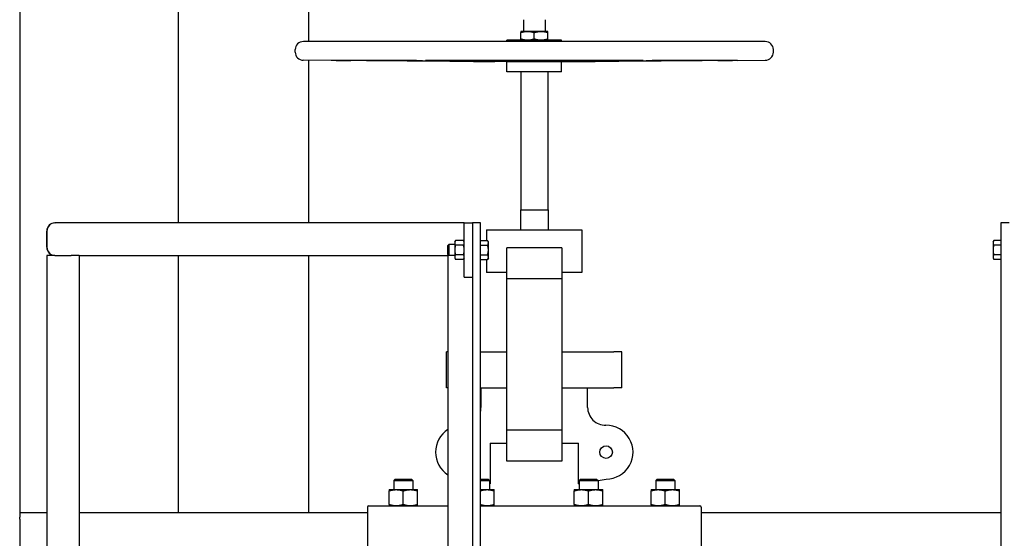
# Model space of a CAD drawing. Header units: inches. Extents: x 18 to 846, y -44 to 561.
# Tile 559 of 642: x 671 to 716, y 278 to 302. Entities that reach past the tile are written whole.
import ezdxf

# ---------------------------------------------------------------- set-up
doc = ezdxf.new("R2010")
doc.units = ezdxf.units.IN
doc.header["$LTSCALE"] = 24
doc.header["$MEASUREMENT"] = 0
doc.layers.add('Visible (ANSI)', color=7, linetype='Continuous', lineweight=30)

msp = doc.modelspace()

# ---------------------------------------------------------------- linework, layer by layer
at = {"layer": 'Visible (ANSI)'}
for p, q in [((670.5808, 345.0815), (670.5808, 279.0815)), ((677.9108, 292.4565), (677.9108, 343.0815)), ((683.9108, 300.8297), (683.9108, 343.0815)), ((693.8118, 301.8383), (693.8118, 301.2987)), ((694.8118, 301.8383), (694.8118, 301.2987)), ((693.9993, 301.2987), (693.6868, 301.2987)), ((693.6868, 300.94453), (693.6868, 301.24288)), ((694.6243, 301.2987), (693.9993, 301.2987)), ((694.3118, 300.94453), (694.3118, 301.24288)), ((694.9368, 301.2987), (694.6243, 301.2987)), ((694.9368, 300.94453), (694.9368, 301.24288)), ((704.9613, 300.8297), (683.6623, 300.8297)), ((695.5718, 300.8887), (693.0518, 300.8887)), ((693.0518, 300.8297), (693.0518, 300.8887)), ((695.5718, 300.8297), (695.5718, 300.8887)), ((683.2883, 300.3377), (683.2883, 300.4557)), ((705.3353, 300.3377), (705.3353, 300.4557)), ((684.94183, 299.95456), (683.65964, 299.96371)), ((683.9108, 292.4565), (683.9108, 299.96192)), ((688.12376, 299.95456), (684.94183, 299.95456)), ((699.09117, 299.95456), (689.53244, 299.95456)), ((693.0518, 299.89669), (691.52025, 299.90762)), ((695.5718, 299.89669), (693.0518, 299.89669)), ((693.0518, 299.4377), (693.0518, 299.89669)), ((695.5718, 299.89669), (697.10336, 299.90762)), ((695.5718, 299.4377), (695.5718, 299.89669)), ((703.68178, 299.95456), (700.49985, 299.95456)), ((703.68178, 299.95456), (704.96397, 299.96371)), ((695.5718, 299.4377), (693.0518, 299.4377)), ((693.6868, 299.4377), (693.6868, 293.0547)), ((694.9368, 299.4377), (694.9368, 293.0547)), ((693.6758, 293.0547), (694.9478, 293.0547)), ((693.6758, 293.0547), (693.6758, 292.138)), ((694.9478, 293.0547), (694.9478, 292.138)), ((672.2058, 292.4565), (672.21288, 292.4565)), ((691.0808, 292.4565), (672.21288, 292.4565)), ((691.0808, 289.9565), (691.0808, 292.4565)), ((691.0808, 292.4565), (691.4558, 292.4565)), ((691.8308, 292.4565), (691.4558, 292.4565)), ((691.4558, 292.4565), (691.4558, 258.36183)), ((691.8308, 258.36183), (691.8308, 292.4565)), ((716.2058, 292.4565), (715.8308, 292.4565)), ((715.8308, 292.4565), (715.8308, 258.36183)), ((671.8308, 292.0815), (671.8308, 291.3315)), ((671.83788, 291.3315), (671.83788, 292.0815)), ((692.11295, 292.138), (696.51066, 292.138)), ((692.11295, 292.138), (692.11295, 291.63951)), ((696.51066, 292.138), (696.51066, 290.1682)), ((690.6428, 291.5815), (690.6763, 291.63951)), ((690.6428, 291.5815), (690.6428, 291.53126)), ((690.6428, 291.53126), (690.6428, 291.2065)), ((691.04731, 291.63951), (690.6763, 291.63951)), ((691.0808, 291.5815), (691.04731, 291.63951)), ((691.83081, 291.5815), (691.8308, 291.5815)), ((691.83081, 291.53126), (691.83081, 291.63951)), ((691.83081, 291.63951), (692.16131, 291.63951)), ((691.83081, 291.42301), (691.83081, 291.53126)), ((692.19481, 291.5815), (692.16131, 291.63951)), ((692.19481, 291.53126), (692.19481, 291.5815)), ((692.19481, 291.2065), (692.19481, 291.53126)), ((715.4668, 291.5815), (715.50029, 291.63951)), ((715.4668, 291.5815), (715.4668, 291.53126)), ((715.4668, 291.53126), (715.4668, 291.2065)), ((715.8308, 291.63951), (715.50029, 291.63951)), ((715.8308, 291.63951), (715.8308, 291.53126)), ((715.8308, 291.5815), (715.8308, 291.5815)), ((715.8308, 291.53126), (715.8308, 291.42301)), ((690.3308, 291.40931), (690.37658, 291.4565)), ((690.3308, 291.00369), (690.3308, 291.40931)), ((690.37658, 291.4565), (690.37658, 290.9565)), ((690.6428, 291.4565), (690.37658, 291.4565)), ((690.6428, 291.2065), (690.6428, 290.88174)), ((691.04731, 291.42301), (690.6763, 291.42301)), ((691.83081, 291.42301), (692.16131, 291.42301)), ((691.83081, 291.2065), (691.83081, 291.42301)), ((691.83081, 290.99), (691.83081, 291.2065)), ((692.19481, 290.88174), (692.19481, 291.2065)), ((693.03822, 289.8786), (693.03822, 291.311)), ((695.58538, 291.311), (693.03822, 291.311)), ((695.58538, 291.311), (695.58538, 289.8786)), ((715.4668, 291.2065), (715.4668, 290.88174)), ((715.8308, 291.42301), (715.50029, 291.42301)), ((715.8308, 291.42301), (715.8308, 291.2065)), ((715.8308, 291.2065), (715.8308, 290.99)), ((671.8308, 290.9565), (671.8308, 255.2065)), ((672.2058, 290.9565), (671.8308, 290.9565)), ((672.2058, 290.9565), (672.9558, 290.9565)), ((673.3308, 290.9565), (672.9558, 290.9565)), ((673.3308, 290.9565), (673.3308, 275.2065)), ((673.3308, 290.9565), (690.3308, 290.9565)), ((677.9108, 279.0815), (677.9108, 290.9565)), ((683.9108, 279.0815), (683.9108, 290.9565)), ((690.3308, 291.00369), (690.37658, 290.9565)), ((690.3308, 290.9565), (690.3308, 275.2065)), ((690.37658, 290.9565), (690.3308, 290.9565)), ((690.6428, 290.9565), (690.37658, 290.9565)), ((690.6428, 290.88174), (690.6428, 290.8315)), ((690.6428, 290.8315), (690.6763, 290.77349)), ((691.04731, 290.99), (690.6763, 290.99)), ((691.04731, 290.77349), (690.6763, 290.77349)), ((691.0808, 290.8315), (691.04731, 290.77349)), ((691.83081, 290.8315), (691.8308, 290.8315)), ((691.83081, 290.99), (692.16131, 290.99)), ((691.83081, 290.88174), (691.83081, 290.99)), ((691.83081, 290.77349), (691.83081, 290.88174)), ((691.83081, 290.77349), (692.16131, 290.77349)), ((692.11295, 290.77349), (692.11295, 290.1682)), ((692.19481, 290.8315), (692.16131, 290.77349)), ((692.19481, 290.8315), (692.19481, 290.88174)), ((715.4668, 290.88174), (715.4668, 290.8315)), ((715.4668, 290.8315), (715.50029, 290.77349)), ((715.8308, 290.99), (715.50029, 290.99)), ((715.8308, 290.77349), (715.50029, 290.77349)), ((715.8308, 290.99), (715.8308, 290.88174)), ((715.8308, 290.88174), (715.8308, 290.77349)), ((715.8308, 290.8315), (715.8308, 290.8315)), ((693.03822, 290.1682), (692.11295, 290.1682)), ((696.51066, 290.1682), (695.58538, 290.1682)), ((691.0808, 289.9565), (691.4558, 289.9565)), ((693.03822, 282.89441), (693.03822, 289.8786)), ((695.58538, 289.8786), (693.03822, 289.8786)), ((695.58538, 289.8786), (695.58538, 282.89441)), ((690.3308, 286.499), (690.27014, 286.499)), ((690.27014, 284.845), (690.27014, 286.499)), ((691.8308, 286.499), (693.03822, 286.499)), ((695.58538, 286.499), (697.97352, 286.499)), ((698.35347, 286.499), (697.97352, 286.499)), ((698.35347, 284.845), (698.35347, 286.499)), ((690.3308, 284.845), (690.27014, 284.845)), ((691.8308, 284.845), (693.03822, 284.845)), ((691.8523, 284.845), (691.8523, 283.94284)), ((695.58538, 284.845), (697.97352, 284.845)), ((696.7713, 283.94284), (696.7713, 284.845)), ((698.35347, 284.845), (697.97352, 284.845)), ((693.03822, 281.462), (693.03822, 282.89441)), ((695.58538, 282.89441), (693.03822, 282.89441)), ((695.58538, 282.89441), (695.58538, 281.462)), ((692.27431, 282.289), (692.27431, 280.41018)), ((692.27431, 282.289), (693.03822, 282.289)), ((695.58538, 282.289), (696.3493, 282.289)), ((696.3493, 280.41018), (696.3493, 282.289)), ((695.58538, 281.462), (693.03822, 281.462)), ((687.89995, 280.635), (687.8338, 280.56885)), ((687.89995, 280.635), (688.64265, 280.635)), ((688.64265, 280.635), (688.7088, 280.56885)), ((691.8308, 280.635), (692.18109, 280.635)), ((692.18109, 280.635), (692.24724, 280.56885)), ((696.44252, 280.635), (696.37637, 280.56885)), ((696.44252, 280.635), (697.18522, 280.635)), ((697.18522, 280.635), (697.25137, 280.56885)), ((697.25103, 280.56918), (697.6243, 280.635)), ((699.98096, 280.635), (699.91481, 280.56885)), ((699.98096, 280.635), (700.72366, 280.635)), ((700.72366, 280.635), (700.78981, 280.56885)), ((687.8338, 280.56885), (688.7088, 280.56885)), ((687.8338, 280.56885), (687.8338, 280.1445)), ((688.7088, 280.56885), (688.7088, 280.1445)), ((691.8308, 280.56885), (692.24724, 280.56885)), ((692.24724, 280.56885), (692.24724, 280.1445)), ((692.24724, 280.41496), (692.27431, 280.41018)), ((696.3493, 280.41018), (696.37637, 280.41496)), ((696.37637, 280.56885), (697.25137, 280.56885)), ((696.37637, 280.56885), (696.37637, 280.1445)), ((697.25137, 280.56885), (697.25137, 280.1445)), ((699.91481, 280.56885), (700.78981, 280.56885)), ((699.91481, 280.56885), (699.91481, 280.1445)), ((700.78981, 280.56885), (700.78981, 280.1445)), ((687.6153, 280.1445), (687.9433, 280.1445)), ((687.6153, 279.45309), (687.6153, 280.08591)), ((687.9433, 280.1445), (688.5993, 280.1445)), ((688.2713, 279.45309), (688.2713, 280.08591)), ((688.5993, 280.1445), (688.9273, 280.1445)), ((688.9273, 279.45309), (688.9273, 280.08591)), ((691.8308, 280.1445), (692.13774, 280.1445)), ((692.13774, 280.1445), (692.46574, 280.1445)), ((692.46574, 279.45309), (692.46574, 280.08591)), ((696.15787, 280.1445), (696.48587, 280.1445)), ((696.15787, 279.45309), (696.15787, 280.08591)), ((696.48587, 280.1445), (697.14187, 280.1445)), ((696.81387, 279.45309), (696.81387, 280.08591)), ((697.14187, 280.1445), (697.46987, 280.1445)), ((697.46987, 279.45309), (697.46987, 280.08591)), ((699.69631, 280.1445), (700.02431, 280.1445)), ((699.69631, 279.45309), (699.69631, 280.08591)), ((700.02431, 280.1445), (700.68031, 280.1445)), ((700.35231, 279.45309), (700.35231, 280.08591)), ((700.68031, 280.1445), (701.00831, 280.1445)), ((701.00831, 279.45309), (701.00831, 280.08591)), ((686.6158, 279.3315), (686.6158, 277.39)), ((686.6788, 279.3945), (690.3308, 279.3945)), ((691.8308, 279.3945), (701.9448, 279.3945)), ((702.0078, 279.3315), (702.0078, 277.39)), ((671.8308, 279.0815), (670.5808, 279.0815)), ((670.5808, 279.0815), (670.5808, 278.87446)), ((670.5808, 278.77859), (670.5808, 278.87446)), ((686.6158, 279.0815), (673.3308, 279.0815)), ((678.11785, 279.0815), (677.9108, 279.0815)), ((683.9108, 279.0815), (683.70376, 279.0815)), ((715.8308, 279.0815), (702.0078, 279.0815)), ((670.5808, 278.77859), (670.5808, 278.70828)), ((670.5808, 278.70828), (670.5808, 278.40555)), ((670.5808, 278.40555), (670.5808, 273.75745))]:
    msp.add_line(p, q, dxfattribs=at)
msp.add_circle((697.6243, 281.8755), 0.29167, dxfattribs=at)
for centre, radius, start, end in [((683.6623, 300.4557), 0.374, 90, 180), ((704.9613, 300.4557), 0.374, 0, 90), ((683.6623, 300.3377), 0.374, 180, 269.591168), ((704.9613, 300.3377), 0.374, 270.408832, 0), ((672.2058, 292.0815), 0.375, 90, 180), ((672.21288, 292.0815), 0.375, 90, 180), ((672.2058, 291.3315), 0.375, 180, 270), ((672.21288, 291.3315), 0.375, 180, 270), ((691.0253, 283.94284), 0.827, 346.906688, 0), ((697.5983, 283.94284), 0.827, 180, 270.720546), ((690.9993, 281.8755), 1.2405, 122.60849, 237.39151), ((697.6243, 281.8755), 1.2405, 270, 90.720546), ((686.6788, 279.3315), 0.063, 90, 180), ((701.9448, 279.3315), 0.063, 0, 90)]:
    msp.add_arc(centre, radius, start, end, dxfattribs=at)
for points, weights in [([(693.6868, 301.2987), (693.6868, 301.2987), (693.6868, 301.24288)], [1, 1.04314139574, 1.01001874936]), ([(693.6868, 301.24288), (693.85427, 301.2987), (693.9993, 301.2987)], [1.01001874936, 1.04314139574, 1]), ([(693.9993, 301.2987), (694.14434, 301.2987), (694.3118, 301.24288)], [1, 1.04314139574, 1.01001874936]), ([(694.3118, 301.24288), (694.47927, 301.2987), (694.6243, 301.2987)], [1.01001874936, 1.04314139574, 1]), ([(694.6243, 301.2987), (694.76934, 301.2987), (694.9368, 301.24288)], [1, 1.04314139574, 1.01001874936]), ([(694.9368, 301.24288), (694.9368, 301.2987), (694.9368, 301.2987)], [1.01001874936, 1.04314139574, 1]), ([(693.6868, 300.94453), (693.6868, 300.8887), (693.6868, 300.8887)], [1.01001874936, 1.04314139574, 1]), ([(693.9993, 300.8887), (693.85427, 300.8887), (693.6868, 300.94453)], [1, 1.04314139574, 1.01001874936]), ([(694.3118, 300.94453), (694.14434, 300.8887), (693.9993, 300.8887)], [1.01001874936, 1.04314139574, 1]), ([(694.6243, 300.8887), (694.47927, 300.8887), (694.3118, 300.94453)], [1, 1.04314139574, 1.01001874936]), ([(694.9368, 300.94453), (694.76934, 300.8887), (694.6243, 300.8887)], [1.01001874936, 1.04314139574, 1]), ([(694.9368, 300.8887), (694.9368, 300.8887), (694.9368, 300.94453)], [1, 1.04314139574, 1.01001874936]), ([(692.16779, 299.90313), (690.9219, 299.91147), (685.85314, 299.95045)], [3.21640230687, 2.36623373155, 1.05826131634]), ([(688.88254, 299.95045), (691.71861, 299.91147), (692.4157, 299.90313)], [1.05826131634, 2.36623373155, 3.21640230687]), ([(693.91068, 299.90313), (693.02271, 299.91147), (689.41012, 299.95045)], [3.21640230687, 2.36623373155, 1.05826131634]), ([(699.21349, 299.95045), (695.6009, 299.91147), (694.71293, 299.90313)], [1.05826131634, 2.36623373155, 3.21640230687]), ([(696.20791, 299.90313), (696.905, 299.91147), (699.74106, 299.95045)], [3.21640230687, 2.36623373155, 1.05826131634]), ([(702.77047, 299.95045), (697.70171, 299.91147), (696.45582, 299.90313)], [1.05826131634, 2.36623373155, 3.21640230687]), ([(690.6763, 291.63951), (690.6428, 291.5815), (690.6428, 291.53126)], [1, 1.0379548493, 1]), ([(690.6428, 291.53126), (690.6428, 291.48102), (690.6763, 291.42301)], [1, 1.0379548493, 1]), ([(691.0808, 291.53126), (691.0808, 291.5815), (691.04731, 291.63951)], [1, 1.0379548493, 1]), ([(691.04731, 291.42301), (691.0808, 291.48102), (691.0808, 291.53126)], [1, 1.0379548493, 1]), ([(692.19481, 291.53126), (692.19481, 291.5815), (692.16131, 291.63951)], [1, 1.0379548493, 1]), ([(692.16131, 291.42301), (692.19481, 291.48102), (692.19481, 291.53126)], [1, 1.0379548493, 1]), ([(715.50029, 291.63951), (715.4668, 291.5815), (715.4668, 291.53126)], [1, 1.0379548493, 1]), ([(715.4668, 291.53126), (715.4668, 291.48102), (715.50029, 291.42301)], [1, 1.0379548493, 1]), ([(690.6763, 291.42301), (690.6428, 291.30698), (690.6428, 291.2065)], [1, 1.0379548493, 1]), ([(690.6428, 291.2065), (690.6428, 291.10602), (690.6763, 290.99)], [1, 1.0379548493, 1]), ([(691.0808, 291.2065), (691.0808, 291.30698), (691.04731, 291.42301)], [1, 1.0379548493, 1]), ([(691.04731, 290.99), (691.0808, 291.10602), (691.0808, 291.2065)], [1, 1.0379548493, 1]), ([(692.19481, 291.2065), (692.19481, 291.30698), (692.16131, 291.42301)], [1, 1.0379548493, 1]), ([(692.16131, 290.99), (692.19481, 291.10602), (692.19481, 291.2065)], [1, 1.0379548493, 1]), ([(715.50029, 291.42301), (715.4668, 291.30698), (715.4668, 291.2065)], [1, 1.0379548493, 1]), ([(715.4668, 291.2065), (715.4668, 291.10602), (715.50029, 290.99)], [1, 1.0379548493, 1]), ([(690.6763, 290.99), (690.6428, 290.93198), (690.6428, 290.88174)], [1, 1.0379548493, 1]), ([(690.6428, 290.88174), (690.6428, 290.8315), (690.6763, 290.77349)], [1, 1.0379548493, 1]), ([(691.0808, 290.88174), (691.0808, 290.93198), (691.04731, 290.99)], [1, 1.0379548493, 1]), ([(691.04731, 290.77349), (691.0808, 290.8315), (691.0808, 290.88174)], [1, 1.0379548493, 1]), ([(692.19481, 290.88174), (692.19481, 290.93198), (692.16131, 290.99)], [1, 1.0379548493, 1]), ([(692.16131, 290.77349), (692.19481, 290.8315), (692.19481, 290.88174)], [1, 1.0379548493, 1]), ([(715.50029, 290.99), (715.4668, 290.93198), (715.4668, 290.88174)], [1, 1.0379548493, 1]), ([(715.4668, 290.88174), (715.4668, 290.8315), (715.50029, 290.77349)], [1, 1.0379548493, 1]), ([(687.6153, 280.1445), (687.6153, 280.1445), (687.6153, 280.08591)], [1, 1.04314139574, 1.01001874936]), ([(687.6153, 280.08591), (687.79107, 280.1445), (687.9433, 280.1445)], [1.01001874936, 1.04314139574, 1]), ([(687.9433, 280.1445), (688.09552, 280.1445), (688.2713, 280.08591)], [1, 1.04314139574, 1.01001874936]), ([(688.2713, 280.08591), (688.44707, 280.1445), (688.5993, 280.1445)], [1.01001874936, 1.04314139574, 1]), ([(688.5993, 280.1445), (688.75152, 280.1445), (688.9273, 280.08591)], [1, 1.04314139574, 1.01001874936]), ([(688.9273, 280.08591), (688.9273, 280.1445), (688.9273, 280.1445)], [1.01001874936, 1.04314139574, 1]), ([(691.8308, 280.09276), (691.99409, 280.1445), (692.13774, 280.1445)], [1.01363748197, 1.04061432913, 1]), ([(692.13774, 280.1445), (692.28997, 280.1445), (692.46574, 280.08591)], [1, 1.04314139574, 1.01001874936]), ([(692.46574, 280.08591), (692.46574, 280.1445), (692.46574, 280.1445)], [1.01001874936, 1.04314139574, 1]), ([(696.15787, 280.1445), (696.15787, 280.1445), (696.15787, 280.08591)], [1, 1.04314139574, 1.01001874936]), ([(696.15787, 280.08591), (696.33364, 280.1445), (696.48587, 280.1445)], [1.01001874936, 1.04314139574, 1]), ([(696.48587, 280.1445), (696.63809, 280.1445), (696.81387, 280.08591)], [1, 1.04314139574, 1.01001874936]), ([(696.81387, 280.08591), (696.98964, 280.1445), (697.14187, 280.1445)], [1.01001874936, 1.04314139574, 1]), ([(697.14187, 280.1445), (697.29409, 280.1445), (697.46987, 280.08591)], [1, 1.04314139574, 1.01001874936]), ([(697.46987, 280.08591), (697.46987, 280.1445), (697.46987, 280.1445)], [1.01001874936, 1.04314139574, 1]), ([(699.69631, 280.1445), (699.69631, 280.1445), (699.69631, 280.08591)], [1, 1.04314139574, 1.01001874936]), ([(699.69631, 280.08591), (699.87209, 280.1445), (700.02431, 280.1445)], [1.01001874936, 1.04314139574, 1]), ([(700.02431, 280.1445), (700.17654, 280.1445), (700.35231, 280.08591)], [1, 1.04314139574, 1.01001874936]), ([(700.35231, 280.08591), (700.52809, 280.1445), (700.68031, 280.1445)], [1.01001874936, 1.04314139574, 1]), ([(700.68031, 280.1445), (700.83254, 280.1445), (701.00831, 280.08591)], [1, 1.04314139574, 1.01001874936]), ([(701.00831, 280.08591), (701.00831, 280.1445), (701.00831, 280.1445)], [1.01001874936, 1.04314139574, 1]), ([(687.6153, 279.45309), (687.6153, 279.3945), (687.6153, 279.3945)], [1.01001874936, 1.04314139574, 1]), ([(687.9433, 279.3945), (687.79107, 279.3945), (687.6153, 279.45309)], [1, 1.04314139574, 1.01001874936]), ([(688.2713, 279.45309), (688.09552, 279.3945), (687.9433, 279.3945)], [1.01001874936, 1.04314139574, 1]), ([(688.5993, 279.3945), (688.44707, 279.3945), (688.2713, 279.45309)], [1, 1.04314139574, 1.01001874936]), ([(688.9273, 279.45309), (688.75152, 279.3945), (688.5993, 279.3945)], [1.01001874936, 1.04314139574, 1]), ([(688.9273, 279.3945), (688.9273, 279.3945), (688.9273, 279.45309)], [1, 1.04314139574, 1.01001874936]), ([(692.13774, 279.3945), (691.99409, 279.3945), (691.8308, 279.44625)], [1, 1.04061432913, 1.01363748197]), ([(692.46574, 279.45309), (692.28997, 279.3945), (692.13774, 279.3945)], [1.01001874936, 1.04314139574, 1]), ([(692.46574, 279.3945), (692.46574, 279.3945), (692.46574, 279.45309)], [1, 1.04314139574, 1.01001874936]), ([(696.15787, 279.45309), (696.15787, 279.3945), (696.15787, 279.3945)], [1.01001874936, 1.04314139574, 1]), ([(696.48587, 279.3945), (696.33364, 279.3945), (696.15787, 279.45309)], [1, 1.04314139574, 1.01001874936]), ([(696.81387, 279.45309), (696.63809, 279.3945), (696.48587, 279.3945)], [1.01001874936, 1.04314139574, 1]), ([(697.14187, 279.3945), (696.98964, 279.3945), (696.81387, 279.45309)], [1, 1.04314139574, 1.01001874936]), ([(697.46987, 279.45309), (697.29409, 279.3945), (697.14187, 279.3945)], [1.01001874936, 1.04314139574, 1]), ([(697.46987, 279.3945), (697.46987, 279.3945), (697.46987, 279.45309)], [1, 1.04314139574, 1.01001874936]), ([(699.69631, 279.45309), (699.69631, 279.3945), (699.69631, 279.3945)], [1.01001874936, 1.04314139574, 1]), ([(700.02431, 279.3945), (699.87209, 279.3945), (699.69631, 279.45309)], [1, 1.04314139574, 1.01001874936]), ([(700.35231, 279.45309), (700.17654, 279.3945), (700.02431, 279.3945)], [1.01001874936, 1.04314139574, 1]), ([(700.68031, 279.3945), (700.52809, 279.3945), (700.35231, 279.45309)], [1, 1.04314139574, 1.01001874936]), ([(701.00831, 279.45309), (700.83254, 279.3945), (700.68031, 279.3945)], [1.01001874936, 1.04314139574, 1]), ([(701.00831, 279.3945), (701.00831, 279.3945), (701.00831, 279.45309)], [1, 1.04314139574, 1.01001874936])]:
    msp.add_rational_spline(points, weights, degree=2, dxfattribs=at)
for points, knots in [([(685.16994, 299.95456), (685.18423, 299.95456), (685.21261, 299.95447), (685.29368, 299.9541), (685.34638, 299.95382), (685.45839, 299.95317), (685.52488, 299.95276), (685.66173, 299.95185), (685.7321, 299.95136), (685.81422, 299.95075), (685.83378, 299.9506), (685.85314, 299.95045)], [1.98568979, 1.98568979, 1.98568979, 1.98568979, 2.48210857, 2.48210857, 2.97852735, 2.97852735, 3.47495346, 3.47495346, 3.97137957, 3.97137957, 4.12560975, 4.12560975, 4.12560975, 4.12560975]), ([(688.88254, 299.95045), (688.87167, 299.9506), (688.85992, 299.95075), (688.84743, 299.95089), (688.80723, 299.95136), (688.75384, 299.95185), (688.63266, 299.95276), (688.56488, 299.95317), (688.43514, 299.95382), (688.36488, 299.9541), (688.23364, 299.95447), (688.17267, 299.95456), (688.12376, 299.95456)], [-0.15423018, -0.15423018, -0.15423018, -0.15423018, 0, 0, 0, 0.49642611, 0.49642611, 0.99285222, 0.99285222, 1.489271, 1.489271, 1.98568979, 1.98568979, 1.98568979, 1.98568979]), ([(689.53244, 299.95456), (689.4764, 299.95456), (689.42367, 299.95447), (689.34251, 299.9541), (689.31408, 299.95382), (689.2854, 299.95317), (689.28331, 299.95276), (689.30868, 299.95185), (689.33613, 299.95136), (689.38376, 299.95075), (689.39639, 299.9506), (689.41012, 299.95045)], [1.98568979, 1.98568979, 1.98568979, 1.98568979, 2.48210857, 2.48210857, 2.97852735, 2.97852735, 3.47495346, 3.47495346, 3.97137957, 3.97137957, 4.12560975, 4.12560975, 4.12560975, 4.12560975]), ([(692.4157, 299.90313), (692.43234, 299.90293), (692.44615, 299.90274), (692.4773, 299.90228), (692.48996, 299.90201), (692.49295, 299.90164), (692.48328, 299.90155), (692.44793, 299.90155), (692.41959, 299.90164), (692.34515, 299.90201), (692.29905, 299.90228), (692.22563, 299.90274), (692.19754, 299.90293), (692.16779, 299.90313)], [0.63873151, 0.63873151, 0.63873151, 0.63873151, 0.87159914, 0.87159914, 1.30738491, 1.30738491, 1.74317067, 1.74317067, 2.17895643, 2.17895643, 2.61474219, 2.61474219, 2.84760983, 2.84760983, 2.84760983, 2.84760983]), ([(694.71293, 299.90313), (694.69173, 299.90293), (694.66861, 299.90274), (694.60022, 299.90228), (694.54613, 299.90201), (694.43051, 299.90164), (694.36899, 299.90155), (694.25461, 299.90155), (694.1931, 299.90164), (694.07748, 299.90201), (694.02339, 299.90228), (693.955, 299.90274), (693.93188, 299.90293), (693.91068, 299.90313)], [0.63873151, 0.63873151, 0.63873151, 0.63873151, 0.87159914, 0.87159914, 1.30738491, 1.30738491, 1.74317067, 1.74317067, 2.17895643, 2.17895643, 2.61474219, 2.61474219, 2.84760983, 2.84760983, 2.84760983, 2.84760983]), ([(696.45582, 299.90313), (696.42607, 299.90293), (696.39798, 299.90274), (696.32456, 299.90228), (696.27846, 299.90201), (696.20402, 299.90164), (696.17568, 299.90155), (696.14033, 299.90155), (696.13066, 299.90164), (696.13364, 299.90201), (696.14631, 299.90228), (696.17746, 299.90274), (696.19126, 299.90293), (696.20791, 299.90313)], [0.63873151, 0.63873151, 0.63873151, 0.63873151, 0.87159914, 0.87159914, 1.30738491, 1.30738491, 1.74317067, 1.74317067, 2.17895643, 2.17895643, 2.61474219, 2.61474219, 2.84760983, 2.84760983, 2.84760983, 2.84760983]), ([(699.21349, 299.95045), (699.22722, 299.9506), (699.23985, 299.95075), (699.28747, 299.95136), (699.31493, 299.95185), (699.3403, 299.95276), (699.33821, 299.95317), (699.30953, 299.95382), (699.2811, 299.9541), (699.19994, 299.95447), (699.14721, 299.95456), (699.09117, 299.95456)], [3.52948039, 3.52948039, 3.52948039, 3.52948039, 3.68371057, 3.68371057, 4.18013668, 4.18013668, 4.67656278, 4.67656278, 5.17298157, 5.17298157, 5.66940035, 5.66940035, 5.66940035, 5.66940035]), ([(700.49985, 299.95456), (700.45094, 299.95456), (700.38997, 299.95447), (700.25873, 299.9541), (700.18847, 299.95382), (700.05873, 299.95317), (699.99095, 299.95276), (699.86977, 299.95185), (699.81638, 299.95136), (699.76369, 299.95075), (699.75194, 299.9506), (699.74106, 299.95045)], [1.98568979, 1.98568979, 1.98568979, 1.98568979, 2.48210857, 2.48210857, 2.97852735, 2.97852735, 3.47495346, 3.47495346, 3.97137957, 3.97137957, 4.12560975, 4.12560975, 4.12560975, 4.12560975]), ([(702.77047, 299.95045), (702.78983, 299.9506), (702.80939, 299.95075), (702.89151, 299.95136), (702.96187, 299.95185), (703.09873, 299.95276), (703.16522, 299.95317), (703.27723, 299.95382), (703.32993, 299.9541), (703.411, 299.95447), (703.43938, 299.95456), (703.45366, 299.95456)], [3.52948039, 3.52948039, 3.52948039, 3.52948039, 3.68371057, 3.68371057, 4.18013668, 4.18013668, 4.67656278, 4.67656278, 5.17298157, 5.17298157, 5.66940035, 5.66940035, 5.66940035, 5.66940035])]:
    msp.add_open_spline(points, degree=3, knots=knots, dxfattribs=at)

doc.saveas('drawing.dxf')
